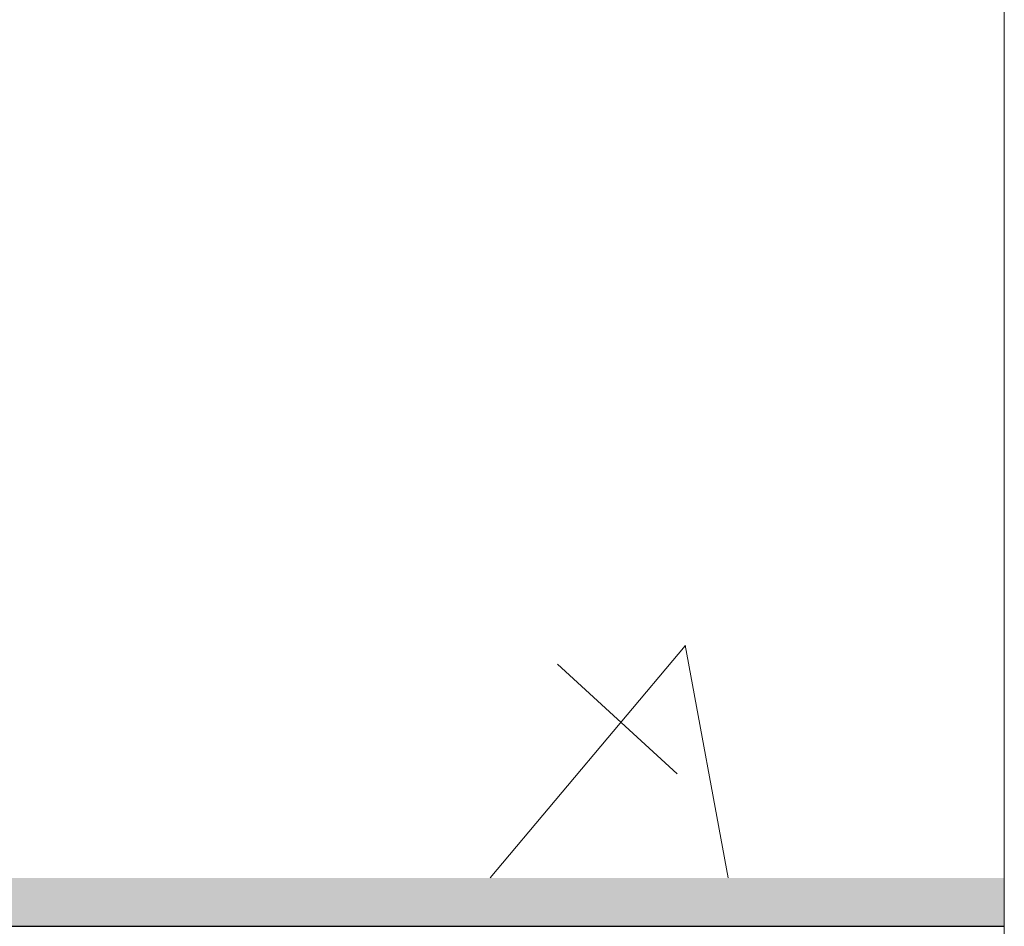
# Model space of a CAD drawing. Header units: millimetres. Extents: x 786 to 42540, y -7760 to 3796.
# Tile 278 of 656: x 42359 to 42440, y -5750 to -5675. Entities that reach past the tile are written whole.
import ezdxf

# ---------------------------------------------------------------- set-up
doc = ezdxf.new("R2010")
doc.units = ezdxf.units.MM
for name, color, linetype, lineweight in [('A-DETL-GENF', 7, 'Continuous', 13), ('A-FLOR', 7, 'Continuous', 13), ('A-FLOR-PATT', 7, 'Continuous', 25)]:
    doc.layers.add(name, color=color, linetype=linetype, lineweight=lineweight)

# ---------------------------------------------------------------- blocks, each defined once
blk = doc.blocks.new('Линия разрыва - М 1_50-7673836-Разрез по Рампе Р1_фрагмент пола')
at = {"layer": 'A-DETL-GENF', "lineweight": 5}
blk.add_line((83800, -2990), (83800, -6125), dxfattribs=at)

msp = doc.modelspace()

# ---------------------------------------------------------------- hatches: boundary and pattern name
at = {"layer": 'A-FLOR-PATT', "lineweight": 5}
h = msp.add_hatch(dxfattribs=at)
h.set_pattern_fill('FP_10', color=256, style=0, pattern_type=2)
h.set_pattern_definition([(50, (48694.2, -5700), (291.494, -25.502), [30.48, -335.28]), (355, (48694.2, -5700), (-56.389, 305.691), [24.384, -268.224]), (100.451, (48718.5, -5702.12), (235.108, 280.1865), [25.904, -284.944]), (46.184, (48694.2, -5618.72), (433.727, -67.268), [45.72, -502.92]), (96.636, (48730.35, -5624.33), (379.844, 395.885), [38.856, -427.416]), (351.184, (48694.2, -5618.7), (379.848, 395.881), [36.576, -402.336]), (21, (48734.85, -5639.04), (242.583, -163.624), [30.48, -335.28]), (326, (48734.85, -5639.04), (98.883, 294.701), [24.384, -268.224]), (71.451, (48755.06, -5652.68), (341.467, 131.074), [25.904, -284.944]), (37.5, (48694.21, -5700), (4.9419, 135.2883), [13.411, -251.562, 13.411, -258.877, -269.24]), (37.5, (48694.21, -5700), (4.9419, 135.2883), [-537.261, 13.411, -255.829]), (7.5, (48694.21, -5700), (106.9117, 160.289), [13.411, -141.834, 13.411, -245.466, -102.616]), (7.5, (48694.21, -5700), (106.9117, 160.289), [-414.122, 13.411, -89.205]), (327.5, (48603.58, -5700), (216.9455, -9.1662), [13.411, -88.189, 13.411, -303.581, -420.624]), (327.5, (48603.58, -5700), (216.9455, -9.1662), [-418.592, 13.411, -407.213]), (317.5, (48562.94, -5700), (237.007, 40.6827), [13.411, -118.669, 13.411, -197.104, -298.704]), (317.5, (48562.94, -5700), (237.007, 40.6827), [-342.595, 13.411, -285.293])])
h.paths.add_polyline_path([(37322.609, -5746), (42440.271, -5746), (42440.271, -5617), (37240.271, -5617), (37240.271, -5746)])
at = {"layer": 'A-FLOR-PATT', "lineweight": 5, "true_color": 0x515151}
msp.add_hatch(color=251, dxfattribs=at).paths.add_polyline_path([(38404.99, -5750), (42440.271, -5750), (42440.271, -5746), (37240.271, -5746), (37240.271, -5750), (37683.402, -5750)])

# ---------------------------------------------------------------- linework, layer by layer
at = {"layer": 'A-FLOR', "lineweight": 25}
msp.add_line((37240.271, -5750), (42440.271, -5750), dxfattribs=at)

# ---------------------------------------------------------------- block references
at = {"layer": 'A-DETL-GENF'}
msp.add_blockref('Линия разрыва - М 1_50-7673836-Разрез по Рампе Р1_фрагмент пола', (-41359.729, 0), dxfattribs=at)

doc.saveas('drawing.dxf')
